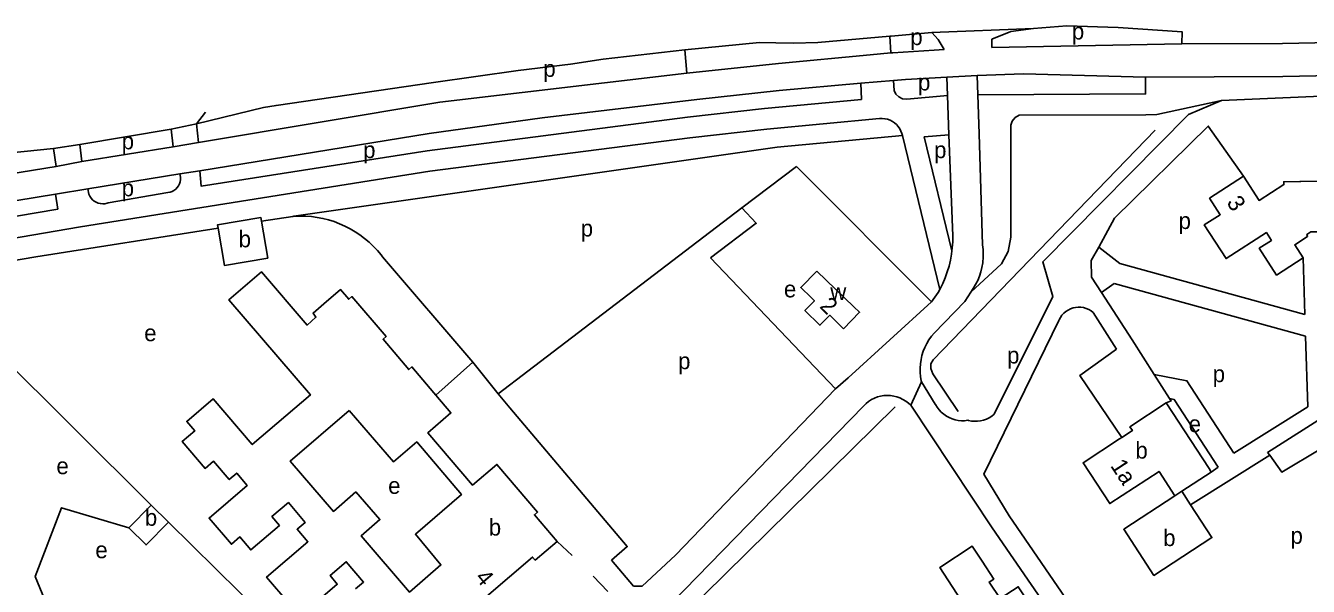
# Model space of a CAD drawing. Extents: x 161773 to 163836, y 384796 to 386521.
# Drawn here: x 162928.2 to 163236.9, y 386379 to 386513.9 of the extents above; entities that cross this region are included whole.
import ezdxf

# ---------------------------------------------------------------- set-up
doc = ezdxf.new("R2010")
doc.units = 0
for name, color, linetype in [('BLT_Basislijn', 7, 'Continuous'), ('BLT_Bebouwing', 7, 'Continuous'), ('BLT_Centroide', 7, 'Continuous'), ('BLT_Huisnummer', 7, 'Continuous'), ('BLT_Huisnummer_reeks', 7, 'Continuous'), ('BLT_Onderverdeling_panden', 7, 'Continuous'), ('BLT_Vlakafsluiter', 7, 'Continuous')]:
    doc.layers.add(name, color=color, linetype=linetype)

msp = doc.modelspace()

# ---------------------------------------------------------------- linework, layer by layer
at = {"layer": 'BLT_Basislijn'}
for p, q in [((163136.46, 386507.33), (163136.17, 386511.35)), ((163086.84, 386508.09), (163087.34, 386502.49)), ((163027.94, 386495.45), (163087.34, 386502.49)), ((163129.23, 386500.03), (163137.06, 386500.72)), ((163129.41, 386496.16), (163129.23, 386500.03)), ((163149.91, 386501.5), (163150.08, 386497.08)), ((163157.22, 386501.87), (163157.37, 386497.27)), ((163157.23, 386501.87), (163168.39, 386502.33)), ((163168.39, 386502.33), (163197.74, 386501.51)), ((163150.08, 386497.08), (163150.44, 386487.62)), ((163157.37, 386497.27), (163157.67, 386487.89)), ((163240.01, 386496.97), (163216.05, 386495.87)), ((162969.8, 386485.77), (163027.94, 386495.45)), ((163087.52, 386491.87), (163024.89, 386483.81)), ((162963.22, 386488.99), (162969.35, 386490.25)), ((162969.35, 386490.25), (162969.8, 386485.77)), ((163025.34, 386487.94), (162970.17, 386479)), ((163144.45, 386487.16), (163150.44, 386487.62)), ((163150.44, 386487.62), (163151.36, 386463.36)), ((163157.67, 386487.89), (163158.52, 386461.17)), ((162941.27, 386485.27), (162934.95, 386484.32)), ((162969.8, 386485.77), (162963.76, 386484.74)), ((162992.78, 386468.04), (163109.09, 386484.65)), ((163088.08, 386486.9), (163025.54, 386478.85)), ((163139.22, 386487.48), (163109.09, 386484.65)), ((163139.22, 386487.48), (163148.25, 386450.42)), ((163144.45, 386487.16), (163151.14, 386459.69)), ((162935.56, 386480.02), (162941.73, 386481.23)), ((163025.54, 386478.85), (162941.42, 386465.52)), ((162970.17, 386479), (162965.36, 386478.22)), ((163100.59, 386470.03), (163113.73, 386479.97)), ((163146.2, 386447.48), (163113.73, 386479.97)), ((162965.36, 386478.22), (162943.22, 386474.63)), ((162935.38, 386473.36), (162926.14, 386471.86)), ((162943.22, 386474.63), (162935.38, 386473.36)), ((162935.38, 386473.36), (162935.97, 386469.78)), ((162943.42, 386473.33), (162943.22, 386474.63)), ((162948.08, 386471.26), (162962.45, 386473.72)), ((162935.97, 386469.78), (162859.38, 386456.49)), ((163100.59, 386470.03), (163049.08, 386430.77)), ((162985.01, 386466.82), (162992.5, 386468)), ((162992.5, 386468), (162992.78, 386468.04)), ((162941.42, 386465.52), (162860.23, 386451.57)), ((162930.67, 386458.27), (162974.57, 386465.18)), ((163186.47, 386460.64), (163184.69, 386457.42)), ((163191.52, 386456.65), (163186.47, 386460.64)), ((162930.67, 386458.27), (162920.95, 386456.61)), ((163014.13, 386458.26), (163035.88, 386432.93)), ((163093.05, 386458.05), (163123.12, 386426.48)), ((163191.52, 386456.65), (163236.11, 386444.41)), ((163235.68, 386458.03), (163236.11, 386444.41)), ((163190.2, 386451.83), (163187.11, 386449.7)), ((163190.2, 386451.83), (163236.27, 386439.18)), ((163146.2, 386447.48), (163126.14, 386429.2)), ((163147.84, 386449.66), (163146.2, 386447.48)), ((163154.28, 386447.56), (163146.88, 386439.95)), ((163148.25, 386450.42), (163147.84, 386449.66)), ((163154.28, 386447.56), (163155.69, 386449.8)), ((163187.11, 386449.7), (163194.49, 386438.3)), ((163185.14, 386444.89), (163190.76, 386436.09)), ((163194.49, 386438.3), (163199.81, 386429.99)), ((163236.27, 386439.18), (163236.81, 386422.17)), ((162920.87, 386435.91), (162958.46, 386398.52)), ((163035.88, 386432.93), (163026.95, 386424.98)), ((163035.88, 386432.93), (163041.91, 386425.3)), ((163049.08, 386430.77), (163041.91, 386425.3)), ((163126.14, 386429.2), (163123.12, 386426.48)), ((163199.81, 386429.99), (163203.55, 386424.17)), ((163123.12, 386426.48), (163084.64, 386386.54)), ((163143.79, 386428.18), (163147.15, 386422.85)), ((163041.91, 386425.3), (163044.75, 386421.98)), ((163037.35, 386323.86), (163137.51, 386422.15)), ((163129.84, 386422.38), (163083.65, 386374.98)), ((163160.8, 386393.11), (163141.25, 386422.56)), ((163236.81, 386422.17), (163218.98, 386411.03)), ((163227.62, 386410.53), (163208.57, 386398.63)), ((163215.22, 386407.67), (163213.57, 386406.51)), ((163164.92, 386395.95), (163194.09, 386353.62)), ((162962.63, 386394.46), (163006.24, 386351.48)), ((163160.8, 386393.11), (163175.41, 386371.92)), ((163056.15, 386389.82), (163059.79, 386386.4)), ((163084.64, 386386.54), (163076.58, 386379.03)), ((163068.33, 386377.77), (163064.8, 386381.46))]:
    msp.add_line(p, q, dxfattribs=at)
for points in [[(163146.33, 386512.26), (163136.52, 386511.38), (163136.17, 386511.35)], [(163149.32, 386508.16), (163147.87, 386510.58), (163146.33, 386512.26)], [(163160.78, 386508.6), (163160.77, 386510.63), (163165.32, 386512.46), (163170.78, 386513.24)], [(163170.78, 386513.24), (163178.79, 386513.89), (163191.19, 386513.46), (163206.54, 386512.43), (163206.52, 386509.54)], [(163104.82, 386509.88), (163086.84, 386508.09)], [(163104.82, 386509.88), (163108.8, 386509.74)], [(163136.17, 386511.35), (163118.9, 386509.86), (163113.01, 386509.66), (163108.8, 386509.74)], [(163206.52, 386509.54), (163160.78, 386508.6)], [(163269.67, 386510.42), (163230.72, 386509.63), (163206.52, 386509.54)], [(163086.84, 386508.09), (163067.21, 386505.8)], [(163087.34, 386502.49), (163109.42, 386504.77), (163131.47, 386506.89), (163136.46, 386507.33)], [(163136.46, 386507.33), (163136.94, 386507.37), (163146.89, 386507.99), (163149.32, 386508.16)], [(162985.46, 386494.17), (162988.48, 386494.7), (163026.39, 386500.25), (163046.75, 386503.08), (163059.34, 386504.64), (163067.21, 386505.8)], [(163129.23, 386500.03), (163109.55, 386498.32), (163089.74, 386496.12)], [(163149.91, 386501.5), (163139.99, 386500.97), (163137.06, 386500.72)], [(163137.06, 386500.72), (163137.23, 386498.26), (163137.67, 386497.44), (163138.34, 386496.8), (163139.29, 386496.31), (163140.33, 386496.21), (163150.08, 386497.08)], [(163157.37, 386497.27), (163197.76, 386497.47), (163197.74, 386501.51)], [(163274.52, 386502.52), (163230.82, 386501.63), (163197.74, 386501.51)], [(162969.35, 386490.25), (162985.46, 386494.17)], [(163089.74, 386496.12), (163052.53, 386491.69), (163025.34, 386487.94)], [(163129.41, 386496.16), (163106.05, 386493.95), (163087.52, 386491.87)], [(163216.05, 386495.87), (163208.09, 386492.5), (163173.01, 386457.06), (163175.47, 386448.71), (163161.35, 386420.44)], [(163200.47, 386492.48), (163216.05, 386495.87)], [(163133.75, 386491.55), (163106.57, 386488.97), (163088.08, 386486.9)], [(163133.75, 386491.55), (163134.39, 386491.57), (163135.02, 386491.51), (163135.65, 386491.38), (163136.25, 386491.16), (163136.82, 386490.87), (163137.34, 386490.52), (163137.82, 386490.1), (163138.24, 386489.62), (163138.6, 386489.09), (163138.89, 386488.53), (163139.11, 386487.93), (163139.22, 386487.48)], [(163167.36, 386492.32), (163166.33, 386491.79), (163165.61, 386490.94), (163165.29, 386489.94), (163165.36, 386462.98)], [(163167.36, 386492.32), (163197.78, 386492.47), (163200.47, 386492.48)], [(162963.22, 386488.99), (162941.27, 386485.27)], [(162963.76, 386484.74), (162963.22, 386488.99)], [(163152.68, 386421.03), (163146.59, 386430.13), (163146.09, 386431.39), (163146.07, 386432.54), (163146.65, 386433.53), (163200.1, 386488.78)], [(163221.32, 386477.67), (163212.82, 386489.72), (163190.28, 386467.56), (163186.47, 386460.64)], [(162941.27, 386485.27), (162941.73, 386481.23)], [(162941.73, 386481.23), (162963.76, 386484.74)], [(162903.48, 386481.1), (162934.95, 386484.32)], [(162934.95, 386484.32), (162935.56, 386480.02)], [(163024.89, 386483.81), (162970.47, 386475.27), (162970.17, 386479)], [(162935.56, 386480.02), (162887.43, 386472.22)], [(162962.45, 386473.72), (162962.97, 386473.82), (162963.46, 386473.99), (162963.93, 386474.24), (162964.35, 386474.56), (162964.72, 386474.93), (162965.02, 386475.36), (162965.26, 386475.83), (162965.43, 386476.33), (162965.51, 386476.85), (162965.52, 386477.37), (162965.45, 386477.9), (162965.36, 386478.22)], [(162943.42, 386473.33), (162943.65, 386472.84), (162943.96, 386472.4), (162944.32, 386472), (162944.74, 386471.66), (162945.21, 386471.39), (162945.71, 386471.19), (162946.23, 386471.07), (162946.77, 386471.02), (162947.31, 386471.06), (162947.83, 386471.17), (162948.08, 386471.26)], [(163093.05, 386458.05), (163104.04, 386466.37), (163100.59, 386470.03)], [(162992.78, 386468.04), (162994.19, 386468.08), (162995.59, 386468.06), (162996.99, 386467.95), (162998.38, 386467.76), (162999.76, 386467.5), (163001.12, 386467.16), (163002.47, 386466.74), (163003.78, 386466.24), (163005.06, 386465.67), (163006.31, 386465.03), (163007.52, 386464.32), (163008.69, 386463.54), (163009.81, 386462.69), (163010.89, 386461.79), (163011.9, 386460.82), (163012.87, 386459.8), (163013.77, 386458.72), (163014.13, 386458.26)], [(163151.36, 386463.36), (163151.33, 386461.88), (163151.23, 386460.41), (163151.14, 386459.69)], [(163165.36, 386462.98), (163164.66, 386459.56), (163163.05, 386456.63), (163155.69, 386449.8)], [(163158.52, 386461.17), (163158.65, 386460.08), (163158.7, 386458.98), (163158.67, 386457.89), (163158.61, 386457.23)], [(163151.14, 386459.69), (163151.05, 386458.95), (163150.79, 386457.5), (163150.45, 386456.07), (163150.04, 386454.65), (163149.54, 386453.26), (163148.98, 386451.9), (163148.34, 386450.58), (163148.25, 386450.42)], [(163158.61, 386457.23), (163158.57, 386456.8), (163158.38, 386455.72), (163158.11, 386454.65), (163157.77, 386453.61), (163157.35, 386452.6), (163156.86, 386451.61), (163156.3, 386450.67), (163155.69, 386449.8)], [(163184.69, 386457.42), (163184.72, 386453.39), (163187.11, 386449.7)], [(163185.14, 386444.89), (163184.63, 386445.28), (163184.07, 386445.61), (163183.48, 386445.86), (163182.85, 386446.05), (163182.21, 386446.15), (163181.57, 386446.17), (163180.92, 386446.12), (163180.29, 386445.98), (163179.67, 386445.77), (163179.09, 386445.48), (163178.55, 386445.13), (163178.06, 386444.71), (163177.62, 386444.23), (163177.24, 386443.71), (163176.93, 386443.14), (163176.86, 386442.97)], [(163176.86, 386442.97), (163158.8, 386405.99), (163164.92, 386395.95)], [(163146.88, 386439.95), (163146.22, 386439.16), (163145.62, 386438.31), (163145.1, 386437.43), (163144.64, 386436.5), (163144.25, 386435.55), (163143.94, 386434.56), (163143.71, 386433.56), (163143.56, 386432.54), (163143.48, 386431.51), (163143.49, 386430.48), (163143.57, 386429.45), (163143.74, 386428.43), (163143.79, 386428.18)], [(163190.76, 386436.09), (163181.96, 386429.74), (163192.05, 386414.81)], [(163199.81, 386429.99), (163207.7, 386428.45), (163218.98, 386411.03)], [(163141.25, 386422.56), (163140.67, 386423.1), (163140.04, 386423.58), (163139.37, 386423.99), (163138.65, 386424.33), (163137.91, 386424.6), (163137.14, 386424.79), (163136.36, 386424.91), (163135.57, 386424.94), (163134.77, 386424.89), (163133.99, 386424.77), (163133.23, 386424.56), (163132.49, 386424.28), (163131.78, 386423.93), (163131.11, 386423.5), (163130.49, 386423.02), (163129.92, 386422.47), (163129.84, 386422.38)], [(163154.97, 386418.95), (163154.21, 386418.86), (163153.44, 386418.85), (163152.68, 386418.92), (163151.92, 386419.07), (163151.18, 386419.29), (163150.48, 386419.6), (163149.81, 386419.97), (163149.17, 386420.41), (163148.59, 386420.91), (163148.07, 386421.47), (163147.6, 386422.09), (163147.2, 386422.74), (163147.15, 386422.85)], [(163203.55, 386424.17), (163203.9, 386423.63), (163202.72, 386423.13)], [(163203.55, 386424.17), (163204.66, 386423.95), (163215.22, 386407.67)], [(163069.21, 386385.31), (163073, 386388.58), (163044.75, 386421.98)], [(163161.35, 386420.44), (163160.77, 386419.98), (163160.14, 386419.58), (163159.47, 386419.26), (163158.77, 386419.01), (163158.05, 386418.83), (163157.31, 386418.73), (163156.57, 386418.72), (163155.83, 386418.78), (163155.1, 386418.92), (163154.97, 386418.95)], [(162934.02, 386372.81), (162930.51, 386381.41), (162936.88, 386397.92), (162953.07, 386393.05)], [(163069.21, 386385.31), (163074.53, 386379.03), (163076.58, 386379.03)]]:
    msp.add_lwpolyline(points, dxfattribs=at)
at = {"layer": 'BLT_Bebouwing'}
for p, q in [((163127.53, 386446.28), (163118.63, 386454.84)), ((163026.95, 386424.98), (163026.44, 386425.58)), ((163202.72, 386423.13), (163213.04, 386407.32)), ((163191.51, 386414.46), (163192.05, 386414.81)), ((163227.62, 386410.53), (163227.13, 386411.21)), ((163213.04, 386407.32), (163213.57, 386406.51)), ((163213.57, 386406.51), (163206.46, 386401.87)), ((163206.46, 386401.87), (163208.57, 386398.63)), ((162953.07, 386393.05), (162958.46, 386398.52)), ((162958.46, 386398.52), (162962.63, 386394.46))]:
    msp.add_line(p, q, dxfattribs=at)
for points in [[(163221.32, 386477.67), (163213.14, 386472.39), (163215.71, 386468.42), (163211.89, 386465.95), (163217.12, 386457.85), (163226.83, 386464.11), (163228.05, 386462.23), (163225.11, 386460.34), (163229.27, 386453.89), (163235.68, 386458.03)], [(163239.37, 386478.07), (163239.4, 386476.52), (163235.13, 386476.43), (163234.88, 386476.42), (163231.02, 386476.34), (163231.04, 386475.67), (163225.08, 386471.83), (163221.32, 386477.67)], [(162974.57, 386465.18), (162974.43, 386466.01), (162984.86, 386467.73), (162985.01, 386466.82)], [(162985.01, 386466.82), (162986.49, 386457.99), (162976.06, 386456.21), (162974.57, 386465.18)], [(163235.68, 386458.03), (163233.66, 386461.17), (163236.76, 386463.17), (163236.59, 386463.66), (163237.52, 386464.26), (163239.79, 386464.31), (163239.83, 386462.78), (163240.77, 386462.8)], [(163026.44, 386425.58), (163021.17, 386431.8), (163020.44, 386431.17), (163014.23, 386438.44), (163014.98, 386439.08), (163006.74, 386448.71), (163005.99, 386448.07), (163004.02, 386450.39), (163000, 386446.95), (162997.41, 386444.73), (162998.09, 386443.74), (162995.94, 386441.87), (162985, 386454.65), (162977.16, 386447.94), (162996.77, 386425.05), (162982.78, 386413.1), (162973.35, 386424.14), (162966.98, 386418.7), (162968.93, 386416.41), (162965.89, 386413.82), (162971.4, 386407.36), (162973.45, 386409.11), (162977.21, 386404.69), (162979.04, 386406.25), (162981.57, 386403.3), (162972.36, 386395.44), (162977.74, 386389.14), (162979.78, 386390.88), (162982.42, 386387.78), (162989.32, 386393.67), (162987.51, 386395.79), (162991.45, 386399.16), (162995.51, 386394.4), (162993.56, 386392.73), (162996.14, 386389.72), (162986.2, 386381.24), (162991.58, 386374.94)], [(163118.63, 386454.84), (163114.78, 386450.92), (163117.24, 386448.5)], [(163117.24, 386448.5), (163118.06, 386447.7), (163115.76, 386445.36), (163119.37, 386441.81), (163121.73, 386444.21), (163125.07, 386440.93)], [(163125.07, 386440.93), (163128.92, 386444.94), (163127.53, 386446.28)], [(163056.15, 386389.82), (163050.68, 386396.22), (163051.44, 386396.87), (163041.65, 386408.34), (163035.79, 386403.34), (163025.02, 386415.96), (163030.59, 386420.72), (163026.95, 386424.98)], [(163192.05, 386414.81), (163194.58, 386416.46), (163193.99, 386417.37), (163202.72, 386423.13)], [(163227.13, 386411.21), (163241.83, 386420.6), (163240.5, 386422.78), (163242.01, 386423.72)], [(163006.07, 386421.29), (162991.89, 386409.14), (163002.28, 386397.03), (163007.73, 386401.73)], [(163007.73, 386401.73), (163013.49, 386395.06), (163008.95, 386391.15), (163020.6, 386377.63), (163028.15, 386384.14), (163022.03, 386391.53), (163033.09, 386401.07), (163022.36, 386413.75), (163016.79, 386408.95), (163006.07, 386421.29)], [(163248.65, 386418.99), (163239.46, 386413.01), (163239.93, 386412.07), (163230.55, 386406.47), (163227.62, 386410.53)], [(163204.83, 386400.81), (163201, 386406.67), (163189.13, 386398.92), (163182.73, 386408.73), (163191.51, 386414.46)], [(163208.57, 386398.63), (163213.73, 386390.74), (163199.76, 386381.62), (163192.49, 386392.75), (163204.83, 386400.81)], [(162962.63, 386394.46), (162957.22, 386388.98), (162953.07, 386393.05)], [(163034.18, 386371.09), (163033.57, 386371.81), (163050.24, 386386.04), (163050.87, 386385.31), (163056.15, 386389.82)], [(163170.62, 386373.59), (163167.13, 386378.92), (163162.75, 386376.04), (163160.11, 386380.03), (163161.21, 386380.74), (163158.39, 386385.03), (163156.04, 386388.64), (163148.22, 386383.52), (163154.3, 386374.16), (163150.02, 386371.39), (163155.38, 386363.14), (163150.89, 386360.23), (163156.19, 386352.07), (163151.91, 386349.29), (163154.42, 386345.44), (163153.32, 386344.72), (163155.97, 386340.63), (163161.02, 386343.91), (163160.34, 386344.96), (163167.31, 386349.49), (163167.97, 386348.46)], [(162996.27, 386373.58), (163003.23, 386379.52), (163001.48, 386381.58), (163005.38, 386384.91), (163009.57, 386380.01), (163007.65, 386378.37)]]:
    msp.add_lwpolyline(points, dxfattribs=at)
at = {"layer": 'BLT_Onderverdeling_panden'}
msp.add_line((163206.46, 386401.87), (163204.83, 386400.81), dxfattribs=at)
at = {"layer": 'BLT_Vlakafsluiter'}
for p, q in [((163170.78, 386513.24), (163146.33, 386512.26)), ((163149.91, 386501.5), (163157.23, 386501.87)), ((162969.35, 386490.25), (162971.52, 386493.07)), ((163141.25, 386422.56), (163143.79, 386428.18))]:
    msp.add_line(p, q, dxfattribs=at)

# ---------------------------------------------------------------- texts
at = {"layer": 'BLT_Centroide'}
for s, p in [('p', (163141.13, 386509.21)), ('p', (163180.02, 386510.56)), ('p', (163052.81, 386501.57)), ('p', (163142.98, 386498.3)), ('p', (162951.34, 386484.14)), ('p', (163009.45, 386482.01)), ('p', (163146.86, 386482.01)), ('p', (162951.34, 386472.84)), ('p', (163061.82, 386463.17)), ('p', (163205.7, 386464.97)), ('b', (162979.49, 386460.57)), ('e', (163110.72, 386448.52)), ('w', (163121.87, 386447.88)), ('e', (162956.76, 386437.97)), ('p', (163164.42, 386432.61)), ('p', (163085.25, 386431.24)), ('p', (163213.91, 386428.13)), ('e', (163208.12, 386416.1)), ('b', (163195.3, 386409.73)), ('e', (162935.63, 386405.98)), ('e', (163015.47, 386401.25)), ('b', (162956.92, 386393.57)), ('b', (163039.69, 386391.21)), ('b', (163201.99, 386388.68)), ('p', (163232.64, 386389.24)), ('e', (162945, 386385.77))]:
    msp.add_text(s, height=4, dxfattribs=at).set_placement(p)
at = {"layer": 'BLT_Huisnummer'}
for s, rotation, p in [('2', 315.4801, (163119.11, 386446.19)), ('1a', 303.1336, (163189.16, 386408.03)), ('4', 310.4995, (163036.23, 386380.99))]:
    msp.add_text(s, height=4, rotation=rotation, dxfattribs=at).set_placement(p)
at = {"layer": 'BLT_Huisnummer_reeks'}
msp.add_text('3', height=4, rotation=302.8233, dxfattribs=at).set_placement((163217.12, 386471.36))

doc.saveas('drawing.dxf')
